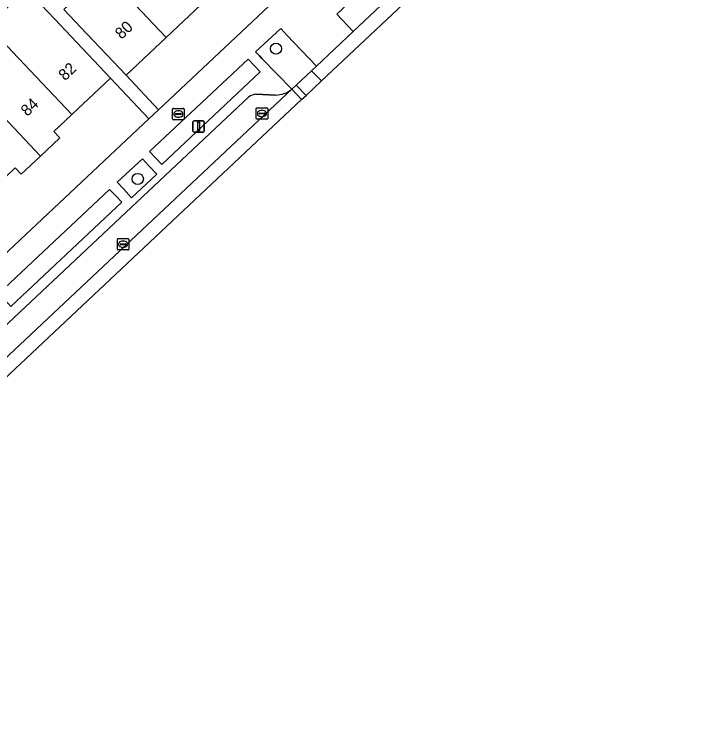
# Model space of a CAD drawing. Extents: x 162344 to 162869, y 381217 to 381818.
# Drawn here: x 162594.2 to 162653.5, y 381232.5 to 381295.7 of the extents above; entities that cross this region are included whole.
import ezdxf

# ---------------------------------------------------------------- set-up
doc = ezdxf.new("R2010")
doc.units = 0
for name, color, linetype in [('IMGEO_Boom', 7, 'Continuous'), ('IMGEO_Brandkraan', 7, 'Continuous'), ('IMGEO_Erf', 7, 'Continuous'), ('IMGEO_Groenvoorziening', 7, 'Continuous'), ('IMGEO_Kolk', 7, 'Continuous'), ('IMGEO_Lichtmast', 7, 'Continuous'), ('IMGEO_Pand', 7, 'Continuous'), ('IMGEO_Pand_nummerreeks', 7, 'Continuous'), ('IMGEO_Parkeervlak_open', 7, 'Continuous'), ('IMGEO_Rijbaan_lokaal_gesloten', 7, 'Continuous'), ('IMGEO_Rijbaan_lokaal_open', 7, 'Continuous'), ('IMGEO_Voetpad_open', 7, 'Continuous')]:
    doc.layers.add(name, color=color, linetype=linetype)

msp = doc.modelspace()

# ---------------------------------------------------------------- linework, layer by layer
at = {"layer": 'IMGEO_Boom'}
for centre in [(162617.021, 381292.697), (162604.944, 381281.303)]:
    msp.add_circle(centre, 0.489, dxfattribs=at)
at = {"layer": 'IMGEO_Brandkraan'}
for p, q in [((162607.99, 381286.551), (162607.99, 381287.403)), ((162608.065, 381287.477), (162608.917, 381287.477)), ((162608.478, 381287.257), (162608.503, 381287.257)), ((162608.991, 381287.403), (162608.991, 381286.551)), ((162608.249, 381286.971), (162608.249, 381286.983)), ((162608.687, 381286.934), (162608.289, 381286.934)), ((162608.292, 381287.02), (162608.69, 381287.02)), ((162608.501, 381286.697), (162608.476, 381286.697)), ((162608.733, 381286.983), (162608.733, 381286.971)), ((162608.917, 381286.477), (162608.065, 381286.477))]:
    msp.add_line(p, q, dxfattribs=at)
for points in [[(162607.99, 381286.551), (162607.99, 381287.403)], [(162608.065, 381287.477), (162608.917, 381287.477)], [(162608.991, 381287.403), (162608.991, 381286.551)], [(162608.917, 381286.477), (162608.065, 381286.477)]]:
    msp.add_lwpolyline(points, dxfattribs=at)
for centre, radius, start, end in [((162608.067, 381287.401), 0.0765, 91.55205, 178.44795), ((162608.067, 381287.401), 0.0765, 91.55205, 178.44795), ((162608.915, 381287.401), 0.0765, 1.55205, 88.44795), ((162608.915, 381287.401), 0.0765, 1.55205, 88.44795), ((162608.289, 381286.98), 0.0403, 85.87752, 175.75265), ((162608.286, 381286.97), 0.0366, 178.93798, 274.71019), ((162608.69, 381286.977), 0.043, 264.86636, 352.45326), ((162608.694, 381286.982), 0.0386, 1.73085, 96.63898), ((162608.067, 381286.553), 0.0765, 181.55205, 268.44795), ((162608.067, 381286.553), 0.0765, 181.55205, 268.44795), ((162608.915, 381286.553), 0.0765, 271.55205, 358.44795), ((162608.915, 381286.553), 0.0765, 271.55205, 358.44795)]:
    msp.add_arc(centre, radius, start, end, dxfattribs=at)
for centre, major_axis, ratio, start_param, end_param in [((162608.477, 381286.977), (-0.387, 0.002), 0.722429, 4.712389, 7.853982), ((162608.502, 381286.977), (-0.39, 0.002), 0.717154, 1.570796, 4.712389)]:
    msp.add_ellipse(centre, major_axis=major_axis, ratio=ratio, start_param=start_param, end_param=end_param, dxfattribs=at)
at = {"layer": 'IMGEO_Erf'}
for points in [[(162610.986, 381297.048), (162607.414, 381293.676), (162603.913, 381290.37), (162606.75, 381287.36), (162649.241, 381327.313)], [(162553.447, 381237.241), (162605.911, 381286.571), (162602.559, 381290.128), (162599.185, 381286.943), (162597.604, 381285.45), (162598.122, 381284.902), (162596.431, 381283.305), (162594.743, 381281.711), (162594.22, 381282.265), (162592.617, 381280.752)]]:
    msp.add_lwpolyline(points, dxfattribs=at)
at = {"layer": 'IMGEO_Groenvoorziening'}
for points in [[(162617.982, 381293.886), (162617.433, 381294.468), (162615.241, 381292.424), (162615.575, 381292.068), (162615.792, 381291.844), (162618.404, 381289.14), (162618.802, 381289.515), (162620.131, 381290.766), (162620.553, 381291.162)], [(162615.655, 381290.664), (162615.149, 381291.194), (162614.597, 381291.773), (162605.974, 381283.698), (162606.526, 381283.119), (162607.057, 381282.563)], [(162606.61, 381281.723), (162605.889, 381282.486), (162605.339, 381283.067), (162603.139, 381281.011), (162603.686, 381280.427), (162604.405, 381279.66)], [(162603.55, 381279.273), (162603.031, 381279.815), (162602.477, 381280.392), (162592.788, 381271.311), (162593.332, 381270.724), (162593.855, 381270.159)]]:
    msp.add_lwpolyline(points, close=True, dxfattribs=at)
at = {"layer": 'IMGEO_Kolk'}
for p, q in [((162615.297, 381286.599), (162615.297, 381287.451)), ((162615.372, 381287.525), (162616.224, 381287.525)), ((162615.785, 381287.305), (162615.81, 381287.305)), ((162616.298, 381287.451), (162616.298, 381286.599)), ((162615.556, 381287.019), (162615.556, 381287.031)), ((162615.994, 381286.982), (162615.596, 381286.982)), ((162615.599, 381287.068), (162615.997, 381287.068)), ((162615.808, 381286.745), (162615.783, 381286.745)), ((162616.04, 381287.031), (162616.04, 381287.019)), ((162616.224, 381286.525), (162615.372, 381286.525)), ((162603.157, 381275.168), (162603.157, 381276.02)), ((162603.232, 381276.094), (162604.084, 381276.094)), ((162603.645, 381275.874), (162603.67, 381275.874)), ((162604.158, 381276.02), (162604.158, 381275.168)), ((162603.416, 381275.588), (162603.416, 381275.6)), ((162603.854, 381275.551), (162603.456, 381275.551)), ((162603.459, 381275.637), (162603.857, 381275.637)), ((162603.668, 381275.314), (162603.643, 381275.314)), ((162603.9, 381275.6), (162603.9, 381275.588)), ((162604.084, 381275.094), (162603.232, 381275.094))]:
    msp.add_line(p, q, dxfattribs=at)
for points in [[(162615.297, 381286.599), (162615.297, 381287.451)], [(162615.372, 381287.525), (162616.224, 381287.525)], [(162616.298, 381287.451), (162616.298, 381286.599)], [(162616.224, 381286.525), (162615.372, 381286.525)], [(162603.157, 381275.168), (162603.157, 381276.02)], [(162603.232, 381276.094), (162604.084, 381276.094)], [(162604.158, 381276.02), (162604.158, 381275.168)], [(162604.084, 381275.094), (162603.232, 381275.094)]]:
    msp.add_lwpolyline(points, dxfattribs=at)
for centre, radius, start, end in [((162615.374, 381287.449), 0.0765, 91.55205, 178.44795), ((162615.374, 381287.449), 0.0765, 91.55205, 178.44795), ((162616.222, 381287.449), 0.0765, 1.55205, 88.44795), ((162616.222, 381287.449), 0.0765, 1.55205, 88.44795), ((162615.374, 381286.601), 0.0765, 181.55205, 268.44795), ((162615.374, 381286.601), 0.0765, 181.55205, 268.44795), ((162615.596, 381287.028), 0.0403, 85.87752, 175.75265), ((162615.593, 381287.018), 0.0366, 178.93798, 274.71019), ((162615.997, 381287.025), 0.043, 264.86636, 352.45326), ((162616.001, 381287.03), 0.0386, 1.73085, 96.63898), ((162616.222, 381286.601), 0.0765, 271.55205, 358.44795), ((162616.222, 381286.601), 0.0765, 271.55205, 358.44795), ((162603.234, 381276.018), 0.0765, 91.55205, 178.44795), ((162603.234, 381276.018), 0.0765, 91.55205, 178.44795), ((162604.082, 381276.018), 0.0765, 1.55205, 88.44795), ((162604.082, 381276.018), 0.0765, 1.55205, 88.44795), ((162603.456, 381275.597), 0.0403, 85.87752, 175.75265), ((162603.453, 381275.587), 0.0366, 178.93798, 274.71019), ((162603.857, 381275.594), 0.043, 264.86636, 352.45326), ((162603.861, 381275.599), 0.0386, 1.73085, 96.63898), ((162603.234, 381275.17), 0.0765, 181.55205, 268.44795), ((162603.234, 381275.17), 0.0765, 181.55205, 268.44795), ((162604.082, 381275.17), 0.0765, 271.55205, 358.44795), ((162604.082, 381275.17), 0.0765, 271.55205, 358.44795)]:
    msp.add_arc(centre, radius, start, end, dxfattribs=at)
for centre, major_axis, ratio, start_param, end_param in [((162615.784, 381287.025), (-0.387, 0.002), 0.722429, 4.712389, 7.853982), ((162615.809, 381287.025), (-0.39, 0.002), 0.717154, 1.570796, 4.712389), ((162603.644, 381275.594), (-0.387, 0.002), 0.722429, 4.712389, 7.853982), ((162603.669, 381275.594), (-0.39, 0.002), 0.717154, 1.570796, 4.712389)]:
    msp.add_ellipse(centre, major_axis=major_axis, ratio=ratio, start_param=start_param, end_param=end_param, dxfattribs=at)
at = {"layer": 'IMGEO_Lichtmast'}
for p, q in [((162609.767, 381285.489), (162609.767, 381286.289)), ((162609.767, 381286.289), (162609.767, 381285.489)), ((162609.867, 381286.389), (162610.657, 381286.389)), ((162610.657, 381286.389), (162609.867, 381286.389)), ((162610.757, 381286.289), (162610.757, 381285.489)), ((162610.757, 381285.489), (162610.757, 381286.289)), ((162610.657, 381285.389), (162609.867, 381285.389)), ((162609.867, 381285.389), (162610.657, 381285.389))]:
    msp.add_line(p, q, dxfattribs=at)
msp.add_lwpolyline([(162610.187, 381286.264), (162610.337, 381286.264), (162610.337, 381285.514), (162610.187, 381285.514), (162610.187, 381286.264)], dxfattribs=at)
for centre, start, end in [((162609.867, 381286.289), 90, 180), ((162609.867, 381286.289), 90, 180), ((162610.657, 381286.289), 0, 90), ((162610.657, 381286.289), 360, 90), ((162609.867, 381285.489), 180, 270), ((162609.867, 381285.489), 180, 270), ((162610.657, 381285.489), 270, 0), ((162610.657, 381285.489), 270, 0)]:
    msp.add_arc(centre, 0.1, start, end, dxfattribs=at)
at = {"layer": 'IMGEO_Pand'}
for points in [[(162607.414, 381293.676), (162610.986, 381297.048), (162605.679, 381302.669), (162605.456, 381302.458), (162605.252, 381302.68), (162603.276, 381304.83), (162601.615, 381303.262), (162599.868, 381305.112), (162598.154, 381303.494), (162598.332, 381303.294)], [(162607.414, 381293.676), (162598.332, 381303.294), (162598.154, 381303.494), (162596.329, 381301.771), (162600.16, 381297.713), (162598.479, 381296.126), (162600.481, 381294.006), (162603.913, 381290.37)], [(162599.185, 381286.943), (162602.559, 381290.128), (162599.127, 381293.764), (162597.697, 381295.278), (162595.236, 381297.884), (162593.577, 381296.318), (162591.844, 381294.714), (162594.001, 381292.431)], [(162599.185, 381286.943), (162594.001, 381292.431), (162591.844, 381294.714), (162590.013, 381293.019), (162588.556, 381291.643), (162596.431, 381283.305), (162598.122, 381284.902), (162597.604, 381285.45)], [(162596.431, 381283.305), (162588.556, 381291.643), (162586.97, 381290.147), (162585.265, 381288.537), (162587.459, 381286.213), (162592.617, 381280.752), (162594.22, 381282.265), (162594.743, 381281.711)]]:
    msp.add_lwpolyline(points, close=True, dxfattribs=at)
at = {"layer": 'IMGEO_Parkeervlak_open'}
msp.add_lwpolyline([(162632.497, 381302.404), (162632.524, 381302.429), (162631.082, 381303.942), (162622.34, 381295.703), (162623.772, 381294.193)], close=True, dxfattribs=at)
for points in [[(162562.871, 381236.993), (162564.022, 381238.062), (162618.404, 381289.14)], [(162616.985, 381288.643), (162615.271, 381288.706)], [(162614.652, 381288.47), (162564.751, 381241.574), (162563.682, 381240.569), (162563.671, 381240.559)]]:
    msp.add_lwpolyline(points, dxfattribs=at)
for centre, radius, start, end in [((162616.974, 381290.947), 2.304, 270.26144, 308.34383), ((162615.281, 381287.749), 0.957, 90.61969, 131.12001)]:
    msp.add_arc(centre, radius, start, end, dxfattribs=at)
at = {"layer": 'IMGEO_Rijbaan_lokaal_gesloten'}
msp.add_lwpolyline([(162621.016, 381289.891), (162633.362, 381301.5), (162632.497, 381302.404), (162623.772, 381294.193), (162620.553, 381291.162), (162620.131, 381290.766)], close=True, dxfattribs=at)
for points in [[(162619.267, 381288.247), (162618.404, 381289.14), (162564.022, 381238.062), (162562.871, 381236.993)], [(162562.264, 381236.529), (162563.203, 381235.53), (162619.267, 381288.247)]]:
    msp.add_lwpolyline(points, dxfattribs=at)
at = {"layer": 'IMGEO_Rijbaan_lokaal_open'}
msp.add_lwpolyline([(162621.016, 381289.891), (162620.131, 381290.766), (162618.802, 381289.515), (162619.656, 381288.613), (162621.016, 381289.891)], dxfattribs=at)
msp.add_lwpolyline([(162619.267, 381288.247), (162619.656, 381288.613), (162618.802, 381289.515), (162618.404, 381289.14)], close=True, dxfattribs=at)
at = {"layer": 'IMGEO_Voetpad_open'}
for points in [[(162653.53, 381330.558), (162653.265, 381330.852), (162649.241, 381327.313), (162606.75, 381287.36), (162605.911, 381286.571), (162553.447, 381237.241), (162551.16, 381237.735), (162548.502, 381238.42), (162546.357, 381239.143), (162548.124, 381232.535)], [(162618.404, 381289.14), (162615.792, 381291.844), (162615.575, 381292.068), (162615.241, 381292.424), (162617.433, 381294.468), (162617.982, 381293.886), (162620.553, 381291.162), (162623.772, 381294.193), (162622.34, 381295.703), (162631.082, 381303.942), (162632.524, 381302.429), (162633.847, 381303.674), (162634.271, 381304.074), (162634.298, 381304.099)], [(162595.236, 381297.884), (162597.697, 381295.278), (162599.127, 381293.764), (162602.559, 381290.128), (162605.911, 381286.571), (162606.75, 381287.36), (162603.913, 381290.37), (162600.481, 381294.006), (162598.479, 381296.126)], [(162615.271, 381288.706), (162616.985, 381288.643)], [(162563.114, 381243.209), (162564.142, 381242.111), (162563.148, 381241.139), (162563.682, 381240.569), (162564.751, 381241.574), (162614.652, 381288.47)]]:
    msp.add_lwpolyline(points, dxfattribs=at)
for points in [[(162605.974, 381283.698), (162614.597, 381291.773), (162615.149, 381291.194), (162615.655, 381290.664), (162607.057, 381282.563), (162606.526, 381283.119)], [(162603.139, 381281.011), (162605.339, 381283.067), (162605.889, 381282.486), (162606.61, 381281.723), (162604.405, 381279.66), (162603.686, 381280.427)], [(162592.788, 381271.311), (162602.477, 381280.392), (162603.031, 381279.815), (162603.55, 381279.273), (162593.855, 381270.159), (162593.332, 381270.724)]]:
    msp.add_lwpolyline(points, close=True, dxfattribs=at)
for centre, radius, start, end in [((162616.974, 381290.947), 2.304, 270.26144, 308.34383), ((162615.281, 381287.749), 0.957, 90.61969, 131.12001)]:
    msp.add_arc(centre, radius, start, end, dxfattribs=at)

# ---------------------------------------------------------------- texts
at = {"layer": 'IMGEO_Pand_nummerreeks'}
for s, rotation, p in [('80', 43.3541, (162603.52, 381293.464)), ('82', 43.34922, (162598.576, 381289.834)), ('84', 43.34922, (162595.28, 381286.721))]:
    msp.add_text(s, height=1, rotation=rotation, dxfattribs=at).set_placement(p)

doc.saveas('drawing.dxf')
